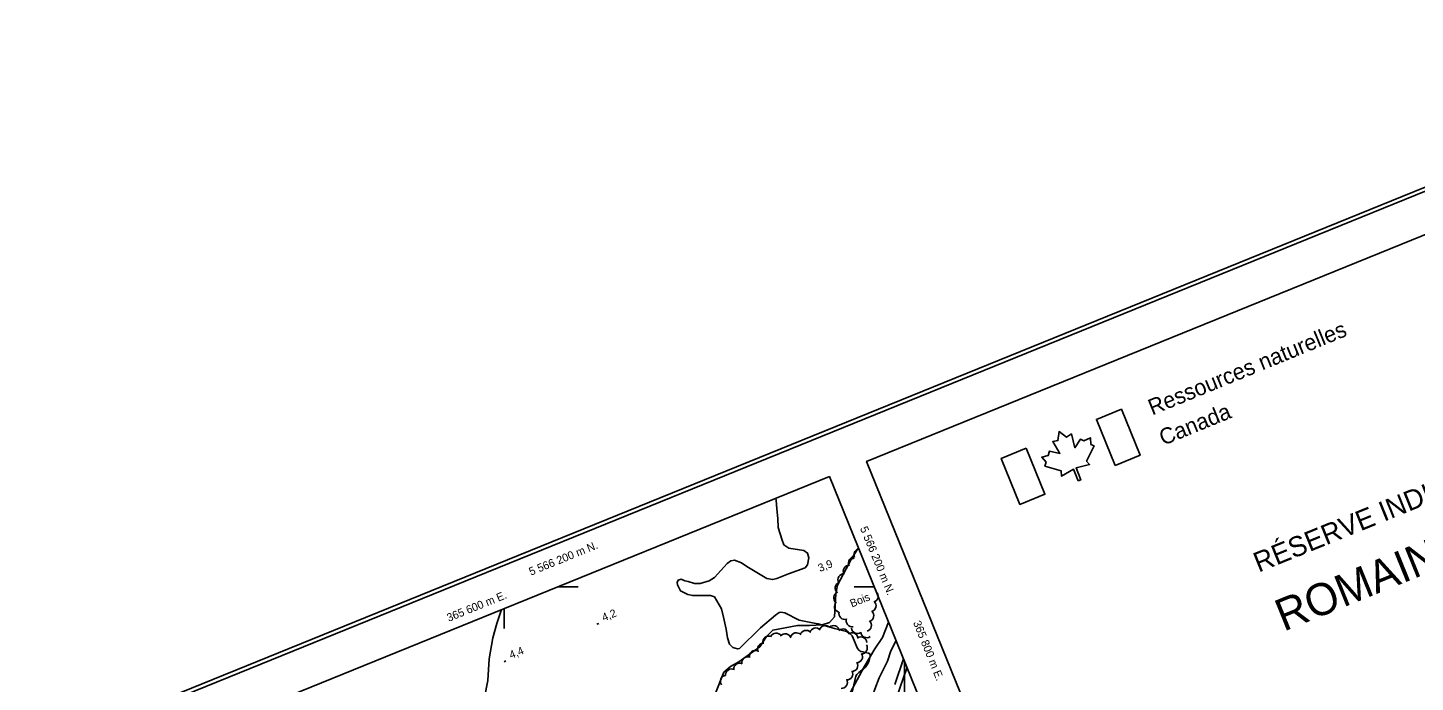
# Model space of a CAD drawing. Extents: x 362852 to 366875, y 5563573 to 5566479.
# Drawn here: x 365362 to 366055, y 5566152 to 5566479 of the extents above; entities that cross this region are included whole.
import ezdxf

# ---------------------------------------------------------------- set-up
doc = ezdxf.new("R2010")
doc.units = 0
for name, color, linetype in [('Niveau 2', 7, 'Continuous'), ('Niveau 21', 7, 'Continuous'), ('Niveau 22', 7, 'Continuous'), ('Niveau 3', 7, 'Continuous'), ('Niveau 4', 7, 'Continuous'), ('Niveau 44', 7, 'Continuous'), ('Niveau 60', 7, 'Continuous'), ('Niveau 61', 7, 'Continuous'), ('Niveau 63', 7, 'Continuous'), ('Niveau 7', 7, 'Continuous')]:
    doc.layers.add(name, color=color, linetype=linetype)

msp = doc.modelspace()

# ---------------------------------------------------------------- linework, layer by layer
at = {"layer": 'Niveau 2'}
for points in [[(365776.38, 5566169.51), (365774.89, 5566173.14), (365773.89, 5566175.42), (365772.91, 5566176.45), (365771.16, 5566177.67), (365765.16, 5566179.08), (365756.95, 5566181.45), (365754.99, 5566181.83), (365747.47, 5566183.3), (365740.18, 5566186.93), (365738.29, 5566187.28), (365737.5, 5566187.08), (365735.63, 5566185.87), (365728.07, 5566179.53), (365717.65, 5566169.2), (365716.6, 5566169.02), (365714.33, 5566169.71), (365712.53, 5566171.34), (365711.62, 5566174.47), (365710.96, 5566178.81), (365709.65, 5566184.76), (365708.56, 5566188.94), (365705.07, 5566195), (365703.1, 5566195.56), (365694.25, 5566195.55), (365691.76, 5566196.15), (365688.16, 5566197.92), (365686.57, 5566200.89), (365686.45, 5566202.09), (365686.85, 5566203.25), (365688.39, 5566203.76), (365690.19, 5566203), (365691.87, 5566202.56), (365695.16, 5566201.54), (365697.96, 5566201.69), (365702.45, 5566202.91), (365705.01, 5566204.58), (365711.37, 5566211.56), (365713.29, 5566212.97), (365715.07, 5566213.2), (365718.55, 5566212.01), (365721.31, 5566210.14), (365727.94, 5566206.12), (365731.26, 5566204.12), (365734.22, 5566203.58), (365736.28, 5566204.05), (365742.15, 5566206.46), (365750.39, 5566209.47), (365751.64, 5566210.98), (365752.32, 5566214.5), (365751.5, 5566216.79), (365749.73, 5566218.06), (365742.22, 5566219.35), (365739.7, 5566220.93), (365738.99, 5566223.27), (365736.92, 5566229.53), (365736.8, 5566234.1), (365736.32, 5566238.9), (365735.88, 5566243.33), (365735.71, 5566244.17)], [(365773.67, 5566146.62), (365775.68, 5566155.25), (365776.21, 5566156.09), (365777.24, 5566157.07), (365780.52, 5566159.85), (365781.84, 5566161.83), (365782.35, 5566163.16), (365782.68, 5566164.48), (365782.93, 5566165.71), (365782.79, 5566166.34), (365782.38, 5566166.73), (365781.9, 5566166.84), (365779.31, 5566167.53), (365778.31, 5566167.68), (365777.22, 5566168.36), (365776.38, 5566169.51)], [(365799.57, 5566163.9), (365795.19, 5566151.14)]]:
    msp.add_lwpolyline(points, dxfattribs=at)
at = {"layer": 'Niveau 21'}
msp.add_lwpolyline([(365746.2, 5566000.1), (365751.26, 5566014.14), (365755.95, 5566027.87), (365761.19, 5566043.11), (365766.57, 5566058.65), (365772.05, 5566074.23), (365777.72, 5566091.01), (365782.27, 5566104.6), (365787.75, 5566120.18), (365789.61, 5566125.13), (365794.91, 5566140.96), (365799.95, 5566155.56), (365801.33, 5566159.55)], dxfattribs=at)
at = {"layer": 'Niveau 22'}
for points in [[(365590.13, 5566144.67), (365591.82, 5566153.09), (365592.39, 5566163.97), (365594.19, 5566174.42), (365596.26, 5566181.63), (365598.66, 5566188.54)], [(365779.8, 5566103), (365777.02, 5566103.94), (365774.26, 5566105.87), (365773.25, 5566106.56), (365772.32, 5566107.44), (365771.07, 5566109.65), (365769.7, 5566117.58), (365768.92, 5566124.11), (365769.58, 5566134.76), (365772.86, 5566147.01), (365779.97, 5566159.92), (365785.24, 5566168.99), (365789.05, 5566174.71), (365792.1, 5566182.29)]]:
    msp.add_lwpolyline(points, dxfattribs=at)
at = {"layer": 'Niveau 3'}
for p, q in [((365773.94, 5566213.87), (365774.91, 5566214.27)), ((365646.23, 5566181.26), (365647.19, 5566181.65)), ((365599.89, 5566162.51), (365600.85, 5566162.9))]:
    msp.add_line(p, q, dxfattribs=at)
at = {"layer": 'Niveau 4'}
msp.add_lwpolyline([(365795.85, 5566173.05), (365793.29, 5566168.02), (365791.64, 5566162.74), (365787.46, 5566154.53), (365785.29, 5566148.8), (365784.39, 5566146.43)], dxfattribs=at)
at = {"layer": 'Niveau 44'}
for centre, start, end in [((365777.83, 5566216.03), 112.62206, 204.53713), ((365775.06, 5566211.99), 88.35208, 208.33003), ((365769.81, 5566203.48), 88.35208, 208.33003), ((365772.43, 5566207.74), 88.35208, 208.33003), ((365768.45, 5566199.37), 110.83503, 230.81297), ((365767.66, 5566194.44), 110.83503, 230.81297), ((365768.06, 5566190.17), 134.38593, 254.36387), ((365782.84, 5566190.44), 286.77544, 46.75338), ((365783.96, 5566195.29), 287.65885, 47.63679), ((365770.25, 5566186.63), 166.15576, 286.13371), ((365773.9, 5566182.99), 159.96848, 279.94642), ((365781.69, 5566185.57), 286.77544, 46.75338), ((365745.98, 5566173.98), 43.84908, 163.82702), ((365750.84, 5566175.17), 43.84908, 163.82702), ((365755.7, 5566176.38), 44.29624, 164.27419), ((365760.55, 5566177.62), 44.29624, 164.27419), ((365764.59, 5566177.58), 10.36752, 130.34546), ((365769.3, 5566175.89), 10.36752, 130.34546), ((365773.78, 5566174.03), 4.91913, 124.89707), ((365776.6, 5566179.58), 185.6713, 305.64924), ((365781.15, 5566177.52), 185.6713, 305.64924), ((365780.55, 5566180.71), 286.77544, 46.75338), ((365729.63, 5566168.77), 86.86342, 206.84136), ((365732.24, 5566172.4), 67.75127, 187.72922), ((365735.86, 5566173.84), 33.61312, 153.59106), ((365740.42, 5566173.47), 18.77147, 138.74941), ((365778.31, 5566171.91), 4.91913, 124.89707), ((365778.47, 5566169.4), 271.50489, 31.48283), ((365721.71, 5566161.99), 69.71304, 189.69098), ((365725.56, 5566165.18), 69.71304, 189.69098), ((365776.08, 5566165.01), 271.50489, 31.48283), ((365713.61, 5566155.93), 64.93241, 184.91035), ((365717.71, 5566158.79), 64.93241, 184.91035), ((365771.2, 5566156.41), 267.41527, 27.39321), ((365773.7, 5566160.62), 271.50489, 31.48283), ((365710.99, 5566152.75), 97.41894, 217.39688), ((365768.5, 5566152.2), 267.41527, 27.39321)]:
    msp.add_arc(centre, 3, start, end, dxfattribs=at)
at = {"layer": 'Niveau 60'}
for points in [[(363470.95, 5563573.17), (366875.21, 5564954.96), (366256.48, 5566479.3), (362852.22, 5565097.5), (363470.95, 5563573.17)], [(363472.05, 5563575.77), (366872.61, 5564956.04), (366255.38, 5566476.69), (362854.83, 5565096.41), (363472.05, 5563575.77)], [(366383.26, 5564779), (366846.55, 5564967.05), (366244.37, 5566450.63), (365781.08, 5566262.58), (366383.26, 5564779)], [(362880.89, 5565085.4), (365762.56, 5566255.07), (366364.73, 5564771.5), (366364.73, 5564771.5), (363483.08, 5563601.82), (362880.89, 5565085.4)]]:
    msp.add_lwpolyline(points, dxfattribs=at)
at = {"layer": 'Niveau 61'}
for points in [[(365636.88, 5566200), (365626.88, 5566200)], [(365784.91, 5566200), (365774.91, 5566200)], [(365600, 5566179.09), (365600, 5566189.09)], [(365800, 5566142.83), (365800, 5566162.83)]]:
    msp.add_lwpolyline(points, dxfattribs=at)
at = {"layer": 'Niveau 63'}
for points in [[(365905.32, 5566260.59), (365917.84, 5566265.66), (365908.52, 5566288.67), (365896, 5566283.56)], [(365886.95, 5566252.97), (365884.63, 5566258.7), (365878.53, 5566255.27), (365878.45, 5566257.88), (365870.3, 5566260.3), (365870.82, 5566262.25), (365868.65, 5566264.66), (365871.93, 5566265.57), (365872.62, 5566267.79), (365877.77, 5566266.61), (365874.21, 5566272.49), (365876.81, 5566273.01), (365877.38, 5566277.49), (365881.05, 5566274.79), (365883.54, 5566276.38), (365885.26, 5566269.41), (365888.03, 5566273.65), (365889.65, 5566272.91), (365893.01, 5566274.41), (365893.25, 5566271.11), (365894.88, 5566270.35), (365891.07, 5566262.66), (365892.62, 5566261.09), (365885.85, 5566259.35), (365888.23, 5566253.39)], [(365860.94, 5566269.16), (365848.43, 5566264.09), (365857.74, 5566241.09), (365870.28, 5566246.2)]]:
    msp.add_lwpolyline(points, close=True, dxfattribs=at)
msp.add_lwpolyline([(365886.95, 5566252.97), (365884.63, 5566258.7), (365878.53, 5566255.27), (365878.45, 5566257.88), (365870.3, 5566260.3), (365870.82, 5566262.25), (365868.65, 5566264.66), (365871.93, 5566265.57), (365872.62, 5566267.79), (365877.77, 5566266.61), (365874.21, 5566272.49), (365876.81, 5566273.01), (365877.38, 5566277.49), (365881.05, 5566274.79), (365883.54, 5566276.38), (365885.26, 5566269.41), (365888.03, 5566273.65), (365889.65, 5566272.91), (365893.01, 5566274.41), (365893.25, 5566271.11), (365894.88, 5566270.35), (365891.07, 5566262.66), (365892.62, 5566261.09), (365885.85, 5566259.35), (365888.23, 5566253.39), (365886.95, 5566252.97)], dxfattribs=at)
at = {"layer": 'Niveau 7'}
msp.add_lwpolyline([(365777.05, 5566219.36), (365776.81, 5566218.94), (365773.72, 5566214.3), (365766.52, 5566200.86), (365765.72, 5566196.41), (365765.03, 5566185.02), (365762.59, 5566182.15), (365758.98, 5566180.92), (365752.64, 5566180.57), (365746.54, 5566180.56), (365734.21, 5566178.37), (365731.03, 5566175.19), (365727.8, 5566170), (365717.3, 5566162.45), (365713.13, 5566160.13), (365709.7, 5566157.23), (365705.24, 5566145.91)], dxfattribs=at)

# ---------------------------------------------------------------- texts
at = {"layer": 'Niveau 3'}
for s, rotation, p in [('  3,9', 22.09239, (365755.11, 5566206.21)), ('4,2  ', 22.09, (365649.74, 5566182.62)), ('4,4  ', 22.09, (365603.4, 5566163.87))]:
    msp.add_text(s, height=3.93, rotation=rotation, dxfattribs=at).set_placement(p)
at = {"layer": 'Niveau 44'}
msp.add_text('Bois', height=3.93, rotation=22.09, dxfattribs=at).set_placement((365773.78, 5566189.59))
at = {"layer": 'Niveau 61'}
for s, rotation, p in [('5 566 200 m N.', 292.41527, (365777.73, 5566229.17)), ('5 566 200 m N.', 22.069, (365613.31, 5566205.51)), ('365 600 m E.', 22.0922, (365572.22, 5566182.43)), ('365 800 m E.', 291.91399, (365804.3, 5566182.1))]:
    msp.add_text(s, height=4, rotation=rotation, dxfattribs=at).set_placement(p)
at = {"layer": 'Niveau 63'}
for s, height, rotation, p in [('Ressources naturelles', 8, 22.22618, (365923.91, 5566285.55)), (' Canada', 8, 22.22618, (365926.68, 5566269.28)), ('RÉSERVE INDIENNE DE', 10, 22.09229, (365977.1, 5566206.99)), ('ROMAINE No.2', 16, 22.09229, (365989.62, 5566177.49))]:
    msp.add_text(s, height=height, rotation=rotation, dxfattribs=at).set_placement(p)

doc.saveas('drawing.dxf')
